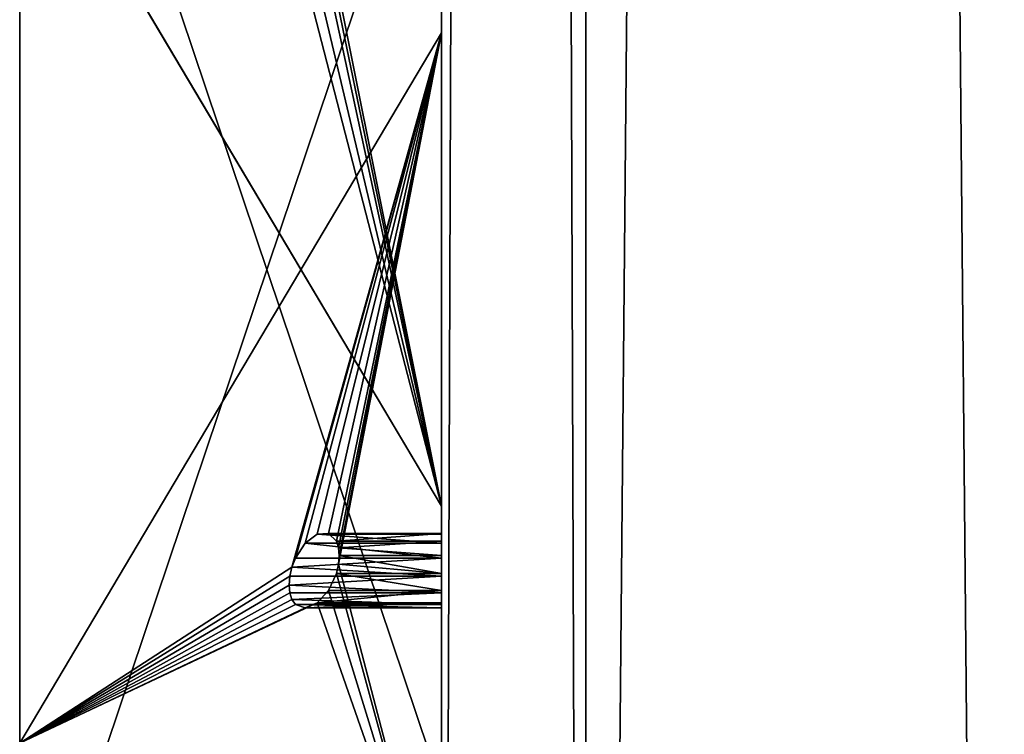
# Model space of a CAD drawing. Extents: x 5.2 to 19.2, y -23 to 23.
# Tile 270 of 656: x 5.246 to 6.017, y -14.44 to -13.88. Entities that reach past the tile are written whole.
import ezdxf

# ---------------------------------------------------------------- set-up
doc = ezdxf.new("R2010")
doc.units = 0
doc.header["$MEASUREMENT"] = 0
doc.layers.get('0').update_dxf_attribs({"linetype": 'CONTINUOUS'})

# ---------------------------------------------------------------- blocks, each defined once
blk = doc.blocks.new('LUXORA_OVAL_LED_37W_STL')
at = {"color": 0}
for p, q in [((5.57647, 16.04331, 4.18098), (5.57647, -16.04331, 4.18098)), ((5.57647, -16.04331, 4.14161), (5.57647, 16.04331, 4.14161)), ((5.57647, 16.04331, 4.18098), (5.57647, -16.04331, 4.18098)), ((5.57647, -16.04331, 4.14161), (5.57647, 16.04331, 4.14161)), ((5.57647, 16.04331, 0.83452), (5.57647, -16.04331, 0.83452)), ((5.57647, -16.04331, 0.79515), (5.57647, 16.04331, 0.79515)), ((5.57647, 16.04331, 0.83452), (5.57647, -16.04331, 0.83452)), ((5.57647, -16.04331, 0.79515), (5.57647, 16.04331, 0.79515)), ((5.57647, -12.72315, 0.51943), (5.57647, -14.26146, 4.14347)), ((5.57647, -12.72315, 0.51943), (5.57647, -14.26146, 4.14347)), ((5.57647, -14.48289, 4.45113), (5.57647, -12.94458, 0.82709)), ((5.57647, -14.48289, 4.45113), (5.57647, -12.94458, 0.82709)), ((5.24611, -13.50081, 1.12989), (5.24611, -14.65147, 3.84067)), ((5.24611, -13.50081, 1.12989), (5.24611, -14.65147, 3.84067)), ((5.57647, -13.53665, 4.45113), (5.57647, -14.26146, 4.14347)), ((5.57647, -13.53665, 4.45113), (5.57647, -14.26146, 4.14347)), ((5.57647, -13.66939, 0.51943), (5.57647, -15.2077, 4.14347)), ((5.57647, -13.66939, 0.51943), (5.57647, -15.2077, 4.14347)), ((5.57647, -14.26146, 4.14347), (5.24611, -13.70523, 3.84067)), ((5.57647, -14.26146, 4.14347), (5.24611, -13.70523, 3.84067)), ((5.57647, -13.89082, 0.82709), (5.24611, -14.44705, 1.12989)), ((5.57647, -13.89082, 0.82709), (5.24611, -14.44705, 1.12989)), ((5.57647, -15.42913, 4.45113), (5.57647, -13.89082, 0.82709)), ((5.57647, -14.61563, 0.51943), (5.57647, -13.89082, 0.82709)), ((5.57647, -15.42913, 4.45113), (5.57647, -13.89082, 0.82709)), ((5.57647, -14.61563, 0.51943), (5.57647, -13.89082, 0.82709)), ((5.47921, -14.28331, 0.81915), (5.46986, -14.29036, 0.8314)), ((5.47921, -14.28331, 0.81915), (5.46986, -14.29036, 0.8314)), ((5.48801, -14.28276, 0.80503), (5.47921, -14.28331, 0.81915)), ((5.48801, -14.28276, 0.80503), (5.47921, -14.28331, 0.81915)), ((5.47921, -14.28331, 0.81915), (5.57647, -14.28331, 0.81915)), ((5.47921, -14.28331, 0.81915), (5.57647, -14.28331, 0.81915)), ((5.49425, -14.28883, 0.79227), (5.48801, -14.28276, 0.80503)), ((5.48801, -14.28276, 0.80503), (5.57647, -14.28276, 0.80503)), ((5.49425, -14.28883, 0.79227), (5.48801, -14.28276, 0.80503)), ((5.48801, -14.28276, 0.80503), (5.57647, -14.28276, 0.80503)), ((5.57647, -14.28331, 0.81915), (5.57647, -14.28276, 0.80503)), ((5.57647, -14.28276, 0.80503), (5.57647, -14.28883, 0.79227)), ((5.57647, -14.28331, 0.81915), (5.57647, -14.28276, 0.80503)), ((5.57647, -14.28276, 0.80503), (5.57647, -14.28883, 0.79227)), ((5.57647, -14.29036, 0.8314), (5.57647, -14.28331, 0.81915)), ((5.57647, -14.29036, 0.8314), (5.57647, -14.28331, 0.81915)), ((5.46986, -14.29036, 0.8314), (5.46212, -14.30229, 0.83897)), ((5.46986, -14.29036, 0.8314), (5.46212, -14.30229, 0.83897)), ((5.46986, -14.29036, 0.8314), (5.57647, -14.29036, 0.8314)), ((5.46986, -14.29036, 0.8314), (5.57647, -14.29036, 0.8314)), ((5.49593, -14.29397, 0.78735), (5.49425, -14.28883, 0.79227)), ((5.49425, -14.28883, 0.79227), (5.57647, -14.28883, 0.79227)), ((5.49425, -14.28883, 0.79227), (5.57647, -14.28883, 0.79227)), ((5.49593, -14.29397, 0.78735), (5.49425, -14.28883, 0.79227)), ((5.49593, -14.29397, 0.78735), (5.57647, -14.28883, 0.79227)), ((5.49593, -14.29397, 0.78735), (5.57647, -14.28883, 0.79227)), ((5.57647, -14.28883, 0.79227), (5.57647, -14.30014, 0.78379)), ((5.57647, -14.28883, 0.79227), (5.57647, -14.30014, 0.78379)), ((5.57647, -14.30229, 0.83897), (5.57647, -14.29036, 0.8314)), ((5.57647, -14.30229, 0.83897), (5.57647, -14.29036, 0.8314)), ((5.4965, -14.30014, 0.78379), (5.49593, -14.29397, 0.78735)), ((5.49593, -14.29397, 0.78735), (5.57647, -14.30014, 0.78379)), ((5.49593, -14.29397, 0.78735), (5.57647, -14.30014, 0.78379)), ((5.4965, -14.30014, 0.78379), (5.49593, -14.29397, 0.78735)), ((5.49593, -14.30698, 0.78182), (5.4965, -14.30014, 0.78379)), ((5.49593, -14.30698, 0.78182), (5.4965, -14.30014, 0.78379)), ((5.4965, -14.30014, 0.78379), (5.57647, -14.30014, 0.78379)), ((5.4965, -14.30014, 0.78379), (5.57647, -14.30014, 0.78379)), ((5.4965, -14.30014, 0.78379), (5.57647, -14.31409, 0.78155)), ((5.4965, -14.30014, 0.78379), (5.57647, -14.31409, 0.78155)), ((5.57647, -14.30014, 0.78379), (5.57647, -14.31409, 0.78155)), ((5.57647, -14.30014, 0.78379), (5.57647, -14.31409, 0.78155)), ((5.46212, -14.30229, 0.83897), (5.45942, -14.30926, 0.8404)), ((5.45942, -14.30926, 0.8404), (5.57647, -14.30229, 0.83897)), ((5.45942, -14.30926, 0.8404), (5.57647, -14.30229, 0.83897)), ((5.46212, -14.30229, 0.83897), (5.45942, -14.30926, 0.8404)), ((5.46212, -14.30229, 0.83897), (5.57647, -14.30229, 0.83897)), ((5.46212, -14.30229, 0.83897), (5.57647, -14.30229, 0.83897)), ((5.49425, -14.31409, 0.78155), (5.49593, -14.30698, 0.78182)), ((5.49425, -14.31409, 0.78155), (5.49593, -14.30698, 0.78182)), ((5.49593, -14.30698, 0.78182), (5.57647, -14.31409, 0.78155)), ((5.49593, -14.30698, 0.78182), (5.57647, -14.31409, 0.78155)), ((5.57647, -14.31638, 0.84013), (5.57647, -14.30229, 0.83897)), ((5.57647, -14.31638, 0.84013), (5.57647, -14.30229, 0.83897)), ((5.45774, -14.31638, 0.84013), (5.45717, -14.32322, 0.83816)), ((5.45717, -14.32322, 0.83816), (5.57647, -14.31638, 0.84013)), ((5.45774, -14.31638, 0.84013), (5.45717, -14.32322, 0.83816)), ((5.45717, -14.32322, 0.83816), (5.57647, -14.31638, 0.84013)), ((5.45942, -14.30926, 0.8404), (5.45774, -14.31638, 0.84013)), ((5.45942, -14.30926, 0.8404), (5.45774, -14.31638, 0.84013)), ((5.45774, -14.31638, 0.84013), (5.57647, -14.31638, 0.84013)), ((5.45774, -14.31638, 0.84013), (5.57647, -14.31638, 0.84013)), ((5.45942, -14.30926, 0.8404), (5.57647, -14.31638, 0.84013)), ((5.45942, -14.30926, 0.8404), (5.57647, -14.31638, 0.84013)), ((5.48801, -14.32749, 0.78604), (5.49425, -14.31409, 0.78155)), ((5.48801, -14.32749, 0.78604), (5.49425, -14.31409, 0.78155)), ((5.57647, -14.31409, 0.78155), (5.49425, -14.31409, 0.78155)), ((5.57647, -14.31409, 0.78155), (5.49425, -14.31409, 0.78155)), ((5.57647, -14.31409, 0.78155), (5.57647, -14.32749, 0.78604)), ((5.57647, -14.31409, 0.78155), (5.57647, -14.32749, 0.78604)), ((5.57647, -14.32939, 0.8346), (5.57647, -14.31638, 0.84013)), ((5.57647, -14.32939, 0.8346), (5.57647, -14.31638, 0.84013)), ((5.45717, -14.32322, 0.83816), (5.45774, -14.32939, 0.8346)), ((5.45717, -14.32322, 0.83816), (5.45774, -14.32939, 0.8346)), ((5.45717, -14.32322, 0.83816), (5.57647, -14.32939, 0.8346)), ((5.45717, -14.32322, 0.83816), (5.57647, -14.32939, 0.8346)), ((5.45774, -14.32939, 0.8346), (5.45942, -14.33453, 0.82968)), ((5.57647, -14.32939, 0.8346), (5.45774, -14.32939, 0.8346)), ((5.57647, -14.32939, 0.8346), (5.45774, -14.32939, 0.8346)), ((5.45774, -14.32939, 0.8346), (5.45942, -14.33453, 0.82968)), ((5.57647, -14.32939, 0.8346), (5.45942, -14.33453, 0.82968)), ((5.57647, -14.32939, 0.8346), (5.45942, -14.33453, 0.82968)), ((5.47921, -14.33727, 0.79625), (5.48801, -14.32749, 0.78604)), ((5.47921, -14.33727, 0.79625), (5.48801, -14.32749, 0.78604)), ((5.57647, -14.32749, 0.78604), (5.48801, -14.32749, 0.78604)), ((5.57647, -14.32749, 0.78604), (5.48801, -14.32749, 0.78604)), ((5.57647, -14.32749, 0.78604), (5.57647, -14.33727, 0.79625)), ((5.57647, -14.32749, 0.78604), (5.57647, -14.33727, 0.79625)), ((5.57647, -14.33834, 0.82367), (5.57647, -14.32939, 0.8346)), ((5.57647, -14.33834, 0.82367), (5.57647, -14.32939, 0.8346)), ((5.45942, -14.33453, 0.82968), (5.46212, -14.33834, 0.82367)), ((5.57647, -14.33834, 0.82367), (5.45942, -14.33453, 0.82968)), ((5.57647, -14.33834, 0.82367), (5.45942, -14.33453, 0.82968)), ((5.45942, -14.33453, 0.82968), (5.46212, -14.33834, 0.82367)), ((5.46212, -14.33834, 0.82367), (5.46986, -14.34118, 0.80983)), ((5.57647, -14.33834, 0.82367), (5.46212, -14.33834, 0.82367)), ((5.46212, -14.33834, 0.82367), (5.46986, -14.34118, 0.80983)), ((5.57647, -14.33834, 0.82367), (5.46212, -14.33834, 0.82367)), ((5.46986, -14.34118, 0.80983), (5.47921, -14.33727, 0.79625)), ((5.46986, -14.34118, 0.80983), (5.47921, -14.33727, 0.79625)), ((5.57647, -14.33727, 0.79625), (5.47921, -14.33727, 0.79625)), ((5.57647, -14.33727, 0.79625), (5.47921, -14.33727, 0.79625)), ((5.57647, -14.33727, 0.79625), (5.57647, -14.34118, 0.80983)), ((5.57647, -14.33727, 0.79625), (5.57647, -14.34118, 0.80983)), ((5.57647, -14.34118, 0.80983), (5.57647, -14.33834, 0.82367)), ((5.57647, -14.34118, 0.80983), (5.57647, -14.33834, 0.82367)), ((5.57647, -14.34118, 0.80983), (5.46986, -14.34118, 0.80983)), ((5.57647, -14.34118, 0.80983), (5.46986, -14.34118, 0.80983))]:
    blk.add_line(p, q, dxfattribs=at)
mesh = blk.add_polyface(dxfattribs=at)
corners = [(5.68976, -17.26589, 4.18098), (5.57647, 16.04331, 4.18098), (5.57647, -16.04331, 4.18098), (5.68976, 17.26589, 4.18098), (6.02576, -18.44684, 4.18098), (6.02576, 18.44684, 4.18098), (6.57305, -19.54595, 4.18098), (6.57305, 19.54595, 4.18098), (7.15127, -16.04331, 4.18098), (7.31298, -20.52577, 4.18098), (7.26225, -17.09924, 4.18098), (7.59035, -18.10902, 4.18098), (8.22035, -21.35295, 4.18098), (8.12122, -19.02851, 4.18098), (8.83167, -19.81755, 4.18098), (9.26427, -21.99931, 4.18098), (9.69064, -20.44162, 4.18098), (10.40918, -22.44286, 4.18098), (10.66059, -20.87348, 4.18098), (11.6161, -22.66847, 4.18098), (11.69914, -21.09423, 4.18098), (12.84392, -22.66847, 4.18098), (12.76088, -21.09423, 4.18098), (13.79943, -20.87348, 4.18098), (14.05084, -22.44286, 4.18098), (14.76938, -20.44162, 4.18098), (15.19575, -21.99931, 4.18098), (15.62835, -19.81755, 4.18098), (16.23966, -21.35295, 4.18098), (16.3388, -19.02851, 4.18098), (17.14704, -20.52577, 4.18098), (16.86967, -18.10902, 4.18098), (17.19777, -17.09924, 4.18098), (17.88697, -19.54595, 4.18098), (17.30875, -16.04331, 4.18098), (17.30875, 16.04331, 4.18098), (7.15127, 16.04331, 4.18098), (7.31298, 20.52577, 4.18098), (7.26225, 17.09924, 4.18098), (7.59035, 18.10902, 4.18098), (8.22035, 21.35295, 4.18098), (8.12122, 19.02851, 4.18098), (8.83167, 19.81755, 4.18098), (9.26427, 21.99931, 4.18098), (9.69064, 20.44162, 4.18098), (10.40918, 22.44286, 4.18098), (10.66059, 20.87348, 4.18098), (11.6161, 22.66847, 4.18098), (11.69914, 21.09423, 4.18098), (12.84392, 22.66847, 4.18098), (12.76088, 21.09423, 4.18098), (13.79943, 20.87348, 4.18098), (14.05084, 22.44286, 4.18098), (14.76938, 20.44162, 4.18098), (15.19575, 21.99931, 4.18098), (15.62835, 19.81755, 4.18098), (16.23966, 21.35295, 4.18098), (16.3388, 19.02851, 4.18098), (17.14704, 20.52577, 4.18098), (16.86967, 18.10902, 4.18098), (17.19777, 17.09924, 4.18098), (17.88697, 19.54595, 4.18098), (18.43425, -18.44684, 4.18098), (18.43425, 18.44684, 4.18098), (18.77026, -17.26589, 4.18098), (18.77026, 17.26589, 4.18098), (18.88355, -16.04331, 4.18098), (18.88355, 16.04331, 4.18098)]
mesh.append_faces([[corners[k] for k in face] for face in [(0, 1, 2), (65, 66, 67)]], dxfattribs={"vtx0": -1, "color": 0})
mesh.append_faces([[corners[k] for k in face] for face in [(1, 0, 3), (3, 4, 5), (5, 6, 7), (8, 9, 10), (10, 9, 11), (11, 12, 13), (13, 12, 14), (14, 15, 16), (16, 17, 18), (18, 19, 20), (20, 21, 22), (22, 21, 23), (23, 24, 25), (25, 26, 27), (27, 28, 29), (29, 30, 31), (31, 30, 32), (32, 33, 34), (34, 33, 35), (7, 36, 37), (36, 7, 8), (37, 39, 40), (40, 42, 43), (43, 44, 45), (45, 46, 47), (47, 48, 49), (49, 51, 52), (52, 53, 54), (54, 55, 56), (56, 57, 58), (58, 60, 61), (61, 62, 63), (63, 64, 65)]], dxfattribs={"vtx0": -1, "vtx1": -1, "color": 0})
mesh.append_faces([[corners[k] for k in face] for face in [(7, 6, 8), (61, 35, 33)]], dxfattribs={"vtx0": -1, "vtx1": -1, "vtx2": -1, "color": 0})
mesh.append_faces([[corners[k] for k in face] for face in [(3, 0, 4), (5, 4, 6), (8, 6, 9), (11, 9, 12), (14, 12, 15), (16, 15, 17), (18, 17, 19), (20, 19, 21), (23, 21, 24), (25, 24, 26), (27, 26, 28), (29, 28, 30), (32, 30, 33), (37, 36, 38), (37, 38, 39), (40, 39, 41), (40, 41, 42), (43, 42, 44), (45, 44, 46), (47, 46, 48), (49, 48, 50), (49, 50, 51), (52, 51, 53), (54, 53, 55), (56, 55, 57), (58, 57, 59), (58, 59, 60), (61, 60, 35), (61, 33, 62), (63, 62, 64), (65, 64, 66)]], dxfattribs={"vtx0": -1, "vtx2": -1, "color": 0})
mesh = blk.add_polyface(dxfattribs=at)
corners = [(5.68976, 17.26589, 4.14161), (5.57647, -16.04331, 4.14161), (5.57647, 16.04331, 4.14161), (5.68976, -17.26589, 4.14161), (6.02576, 18.44684, 4.14161), (6.02576, -18.44684, 4.14161), (6.57305, 19.54595, 4.14161), (6.57305, -19.54595, 4.14161), (7.15127, 16.04331, 4.14161), (7.31298, 20.52577, 4.14161), (7.26225, 17.09924, 4.14161), (7.59035, 18.10902, 4.14161), (8.22035, 21.35295, 4.14161), (8.12122, 19.02851, 4.14161), (8.83167, 19.81755, 4.14161), (9.26427, 21.99931, 4.14161), (9.69064, 20.44162, 4.14161), (10.40918, 22.44286, 4.14161), (10.66059, 20.87348, 4.14161), (11.6161, 22.66847, 4.14161), (11.69914, 21.09423, 4.14161), (12.84392, 22.66847, 4.14161), (12.76088, 21.09423, 4.14161), (13.79943, 20.87348, 4.14161), (14.05084, 22.44286, 4.14161), (14.76938, 20.44162, 4.14161), (15.19575, 21.99931, 4.14161), (15.62835, 19.81755, 4.14161), (16.23966, 21.35295, 4.14161), (16.3388, 19.02851, 4.14161), (17.14704, 20.52577, 4.14161), (16.86967, 18.10902, 4.14161), (17.19777, 17.09924, 4.14161), (17.88697, 19.54595, 4.14161), (17.30875, 16.04331, 4.14161), (17.30875, -16.04331, 4.14161), (7.15127, -16.04331, 4.14161), (7.31298, -20.52577, 4.14161), (7.26225, -17.09924, 4.14161), (7.59035, -18.10902, 4.14161), (8.22035, -21.35295, 4.14161), (8.12122, -19.02851, 4.14161), (8.83167, -19.81755, 4.14161), (9.26427, -21.99931, 4.14161), (9.69064, -20.44162, 4.14161), (10.40918, -22.44286, 4.14161), (10.66059, -20.87348, 4.14161), (11.6161, -22.66847, 4.14161), (11.69914, -21.09423, 4.14161), (12.84392, -22.66847, 4.14161), (12.76088, -21.09423, 4.14161), (13.79943, -20.87348, 4.14161), (14.05084, -22.44286, 4.14161), (14.76938, -20.44162, 4.14161), (15.19575, -21.99931, 4.14161), (15.62835, -19.81755, 4.14161), (16.23966, -21.35295, 4.14161), (16.3388, -19.02851, 4.14161), (17.14704, -20.52577, 4.14161), (16.86967, -18.10902, 4.14161), (17.19777, -17.09924, 4.14161), (17.88697, -19.54595, 4.14161), (18.43425, 18.44684, 4.14161), (18.43425, -18.44684, 4.14161), (18.77026, 17.26589, 4.14161), (18.77026, -17.26589, 4.14161), (18.88355, 16.04331, 4.14161), (18.88355, -16.04331, 4.14161)]
mesh.append_faces([[corners[k] for k in face] for face in [(0, 1, 2), (65, 66, 67)]], dxfattribs={"vtx0": -1, "color": 0})
mesh.append_faces([[corners[k] for k in face] for face in [(1, 0, 3), (3, 4, 5), (5, 6, 7), (8, 9, 10), (10, 9, 11), (11, 12, 13), (13, 12, 14), (14, 15, 16), (16, 17, 18), (18, 19, 20), (20, 21, 22), (22, 21, 23), (23, 24, 25), (25, 26, 27), (27, 28, 29), (29, 30, 31), (31, 30, 32), (32, 33, 34), (34, 33, 35), (7, 36, 37), (36, 7, 8), (37, 39, 40), (40, 42, 43), (43, 44, 45), (45, 46, 47), (47, 48, 49), (49, 51, 52), (52, 53, 54), (54, 55, 56), (56, 57, 58), (58, 60, 61), (61, 62, 63), (63, 64, 65)]], dxfattribs={"vtx0": -1, "vtx1": -1, "color": 0})
mesh.append_faces([[corners[k] for k in face] for face in [(7, 6, 8), (61, 35, 33)]], dxfattribs={"vtx0": -1, "vtx1": -1, "vtx2": -1, "color": 0})
mesh.append_faces([[corners[k] for k in face] for face in [(3, 0, 4), (5, 4, 6), (8, 6, 9), (11, 9, 12), (14, 12, 15), (16, 15, 17), (18, 17, 19), (20, 19, 21), (23, 21, 24), (25, 24, 26), (27, 26, 28), (29, 28, 30), (32, 30, 33), (37, 36, 38), (37, 38, 39), (40, 39, 41), (40, 41, 42), (43, 42, 44), (45, 44, 46), (47, 46, 48), (49, 48, 50), (49, 50, 51), (52, 51, 53), (54, 53, 55), (56, 55, 57), (58, 57, 59), (58, 59, 60), (61, 60, 35), (61, 33, 62), (63, 62, 64), (65, 64, 66)]], dxfattribs={"vtx0": -1, "vtx2": -1, "color": 0})
mesh = blk.add_polyface(dxfattribs=at)
corners = [(5.68976, -17.26589, 0.83452), (5.57647, 16.04331, 0.83452), (5.57647, -16.04331, 0.83452), (5.68976, 17.26589, 0.83452), (6.02576, -18.44684, 0.83452), (6.02576, 18.44684, 0.83452), (6.57305, -19.54595, 0.83452), (6.57305, 19.54595, 0.83452), (7.15127, -16.04331, 0.83452), (7.31298, -20.52577, 0.83452), (7.26225, -17.09924, 0.83452), (7.59035, -18.10902, 0.83452), (8.22035, -21.35295, 0.83452), (8.12122, -19.02851, 0.83452), (8.83167, -19.81755, 0.83452), (9.26427, -21.99931, 0.83452), (9.69064, -20.44162, 0.83452), (10.40918, -22.44286, 0.83452), (10.66059, -20.87348, 0.83452), (11.6161, -22.66847, 0.83452), (11.69914, -21.09423, 0.83452), (12.84392, -22.66847, 0.83452), (12.76088, -21.09423, 0.83452), (13.79943, -20.87348, 0.83452), (14.05084, -22.44286, 0.83452), (14.76938, -20.44162, 0.83452), (15.19575, -21.99931, 0.83452), (15.62835, -19.81755, 0.83452), (16.23966, -21.35295, 0.83452), (16.3388, -19.02851, 0.83452), (17.14704, -20.52577, 0.83452), (16.86967, -18.10902, 0.83452), (17.19777, -17.09924, 0.83452), (17.88697, -19.54595, 0.83452), (17.30875, -16.04331, 0.83452), (17.30875, 16.04331, 0.83452), (7.15127, 16.04331, 0.83452), (7.31298, 20.52577, 0.83452), (7.26225, 17.09924, 0.83452), (7.59035, 18.10902, 0.83452), (8.22035, 21.35295, 0.83452), (8.12122, 19.02851, 0.83452), (8.83167, 19.81755, 0.83452), (9.26427, 21.99931, 0.83452), (9.69064, 20.44162, 0.83452), (10.40918, 22.44286, 0.83452), (10.66059, 20.87348, 0.83452), (11.6161, 22.66847, 0.83452), (11.69914, 21.09423, 0.83452), (12.84392, 22.66847, 0.83452), (12.76088, 21.09423, 0.83452), (13.79943, 20.87348, 0.83452), (14.05084, 22.44286, 0.83452), (14.76938, 20.44162, 0.83452), (15.19575, 21.99931, 0.83452), (15.62835, 19.81755, 0.83452), (16.23966, 21.35295, 0.83452), (16.3388, 19.02851, 0.83452), (17.14704, 20.52577, 0.83452), (16.86967, 18.10902, 0.83452), (17.19777, 17.09924, 0.83452), (17.88697, 19.54595, 0.83452), (18.43425, -18.44684, 0.83452), (18.43425, 18.44684, 0.83452), (18.77026, -17.26589, 0.83452), (18.77026, 17.26589, 0.83452), (18.88355, -16.04331, 0.83452), (18.88355, 16.04331, 0.83452)]
mesh.append_faces([[corners[k] for k in face] for face in [(0, 1, 2), (65, 66, 67)]], dxfattribs={"vtx0": -1, "color": 0})
mesh.append_faces([[corners[k] for k in face] for face in [(1, 0, 3), (3, 4, 5), (5, 6, 7), (8, 9, 10), (10, 9, 11), (11, 12, 13), (13, 12, 14), (14, 15, 16), (16, 17, 18), (18, 19, 20), (20, 21, 22), (22, 21, 23), (23, 24, 25), (25, 26, 27), (27, 28, 29), (29, 30, 31), (31, 30, 32), (32, 33, 34), (34, 33, 35), (7, 36, 37), (36, 7, 8), (37, 39, 40), (40, 42, 43), (43, 44, 45), (45, 46, 47), (47, 48, 49), (49, 51, 52), (52, 53, 54), (54, 55, 56), (56, 57, 58), (58, 60, 61), (61, 62, 63), (63, 64, 65)]], dxfattribs={"vtx0": -1, "vtx1": -1, "color": 0})
mesh.append_faces([[corners[k] for k in face] for face in [(7, 6, 8), (61, 35, 33)]], dxfattribs={"vtx0": -1, "vtx1": -1, "vtx2": -1, "color": 0})
mesh.append_faces([[corners[k] for k in face] for face in [(3, 0, 4), (5, 4, 6), (8, 6, 9), (11, 9, 12), (14, 12, 15), (16, 15, 17), (18, 17, 19), (20, 19, 21), (23, 21, 24), (25, 24, 26), (27, 26, 28), (29, 28, 30), (32, 30, 33), (37, 36, 38), (37, 38, 39), (40, 39, 41), (40, 41, 42), (43, 42, 44), (45, 44, 46), (47, 46, 48), (49, 48, 50), (49, 50, 51), (52, 51, 53), (54, 53, 55), (56, 55, 57), (58, 57, 59), (58, 59, 60), (61, 60, 35), (61, 33, 62), (63, 62, 64), (65, 64, 66)]], dxfattribs={"vtx0": -1, "vtx2": -1, "color": 0})
mesh = blk.add_polyface(dxfattribs=at)
corners = [(5.68976, 17.26589, 0.79515), (5.57647, -16.04331, 0.79515), (5.57647, 16.04331, 0.79515), (5.68976, -17.26589, 0.79515), (6.02576, 18.44684, 0.79515), (6.02576, -18.44684, 0.79515), (6.57305, 19.54595, 0.79515), (6.57305, -19.54595, 0.79515), (7.15127, 16.04331, 0.79515), (7.31298, 20.52577, 0.79515), (7.26225, 17.09924, 0.79515), (7.59035, 18.10902, 0.79515), (8.22035, 21.35295, 0.79515), (8.12122, 19.02851, 0.79515), (8.83167, 19.81755, 0.79515), (9.26427, 21.99931, 0.79515), (9.69064, 20.44162, 0.79515), (10.40918, 22.44286, 0.79515), (10.66059, 20.87348, 0.79515), (11.6161, 22.66847, 0.79515), (11.69914, 21.09423, 0.79515), (12.84392, 22.66847, 0.79515), (12.76088, 21.09423, 0.79515), (13.79943, 20.87348, 0.79515), (14.05084, 22.44286, 0.79515), (14.76938, 20.44162, 0.79515), (15.19575, 21.99931, 0.79515), (15.62835, 19.81755, 0.79515), (16.23966, 21.35295, 0.79515), (16.3388, 19.02851, 0.79515), (17.14704, 20.52577, 0.79515), (16.86967, 18.10902, 0.79515), (17.19777, 17.09924, 0.79515), (17.88697, 19.54595, 0.79515), (17.30875, 16.04331, 0.79515), (17.30875, -16.04331, 0.79515), (7.15127, -16.04331, 0.79515), (7.31298, -20.52577, 0.79515), (7.26225, -17.09924, 0.79515), (7.59035, -18.10902, 0.79515), (8.22035, -21.35295, 0.79515), (8.12122, -19.02851, 0.79515), (8.83167, -19.81755, 0.79515), (9.26427, -21.99931, 0.79515), (9.69064, -20.44162, 0.79515), (10.40918, -22.44286, 0.79515), (10.66059, -20.87348, 0.79515), (11.6161, -22.66847, 0.79515), (11.69914, -21.09423, 0.79515), (12.84392, -22.66847, 0.79515), (12.76088, -21.09423, 0.79515), (13.79943, -20.87348, 0.79515), (14.05084, -22.44286, 0.79515), (14.76938, -20.44162, 0.79515), (15.19575, -21.99931, 0.79515), (15.62835, -19.81755, 0.79515), (16.23966, -21.35295, 0.79515), (16.3388, -19.02851, 0.79515), (17.14704, -20.52577, 0.79515), (16.86967, -18.10902, 0.79515), (17.19777, -17.09924, 0.79515), (17.88697, -19.54595, 0.79515), (18.43425, 18.44684, 0.79515), (18.43425, -18.44684, 0.79515), (18.77026, 17.26589, 0.79515), (18.77026, -17.26589, 0.79515), (18.88355, 16.04331, 0.79515), (18.88355, -16.04331, 0.79515)]
mesh.append_faces([[corners[k] for k in face] for face in [(0, 1, 2), (65, 66, 67)]], dxfattribs={"vtx0": -1, "color": 0})
mesh.append_faces([[corners[k] for k in face] for face in [(1, 0, 3), (3, 4, 5), (5, 6, 7), (8, 9, 10), (10, 9, 11), (11, 12, 13), (13, 12, 14), (14, 15, 16), (16, 17, 18), (18, 19, 20), (20, 21, 22), (22, 21, 23), (23, 24, 25), (25, 26, 27), (27, 28, 29), (29, 30, 31), (31, 30, 32), (32, 33, 34), (34, 33, 35), (7, 36, 37), (36, 7, 8), (37, 39, 40), (40, 42, 43), (43, 44, 45), (45, 46, 47), (47, 48, 49), (49, 51, 52), (52, 53, 54), (54, 55, 56), (56, 57, 58), (58, 60, 61), (61, 62, 63), (63, 64, 65)]], dxfattribs={"vtx0": -1, "vtx1": -1, "color": 0})
mesh.append_faces([[corners[k] for k in face] for face in [(7, 6, 8), (61, 35, 33)]], dxfattribs={"vtx0": -1, "vtx1": -1, "vtx2": -1, "color": 0})
mesh.append_faces([[corners[k] for k in face] for face in [(3, 0, 4), (5, 4, 6), (8, 6, 9), (11, 9, 12), (14, 12, 15), (16, 15, 17), (18, 17, 19), (20, 19, 21), (23, 21, 24), (25, 24, 26), (27, 26, 28), (29, 28, 30), (32, 30, 33), (37, 36, 38), (37, 38, 39), (40, 39, 41), (40, 41, 42), (43, 42, 44), (45, 44, 46), (47, 46, 48), (49, 48, 50), (49, 50, 51), (52, 51, 53), (54, 53, 55), (56, 55, 57), (58, 57, 59), (58, 59, 60), (61, 60, 35), (61, 33, 62), (63, 62, 64), (65, 64, 66)]], dxfattribs={"vtx0": -1, "vtx2": -1, "color": 0})
mesh = blk.add_polyface(dxfattribs=at)
corners = [(5.57647, 16.04331, 4.18098), (5.57647, -16.04331, 4.14161), (5.57647, -16.04331, 4.18098), (5.57647, 16.04331, 4.14161)]
mesh.append_faces([[corners[k] for k in face] for face in [(0, 1, 2), (1, 0, 3)]], dxfattribs={"vtx0": -1, "color": 0})
mesh = blk.add_polyface(dxfattribs=at)
corners = [(5.57647, 16.04331, 0.83452), (5.57647, -16.04331, 0.79515), (5.57647, -16.04331, 0.83452), (5.57647, 16.04331, 0.79515)]
mesh.append_faces([[corners[k] for k in face] for face in [(0, 1, 2), (1, 0, 3)]], dxfattribs={"vtx0": -1, "color": 0})
mesh = blk.add_polyface(dxfattribs=at)
corners = [(5.57647, -12.72315, 0.51943), (5.57647, -12.44479, 0.79625), (5.57647, -12.44871, 0.80983), (5.57647, -12.43502, 0.78604), (5.57647, -12.42162, 0.78155), (5.57647, -11.99834, 0.82709), (5.57647, -12.40767, 0.78379), (5.57647, -12.39636, 0.79227), (5.57647, -12.39028, 0.80503), (5.57647, -14.26146, 4.14347), (5.57647, -13.86619, 4.14485), (5.57647, -13.87011, 4.15843), (5.57647, -13.85642, 4.13465), (5.57647, -13.84302, 4.13015), (5.57647, -13.82907, 4.1324), (5.57647, -13.81776, 4.14088), (5.57647, -13.81168, 4.15364), (5.57647, -13.53665, 4.45113), (5.57647, -12.43691, 0.8346), (5.57647, -12.4239, 0.84013), (5.57647, -12.44586, 0.82367), (5.57647, -12.40981, 0.83897), (5.57647, -12.39788, 0.8314), (5.57647, -12.39083, 0.81915), (5.57647, -13.85831, 4.18321), (5.57647, -13.86726, 4.17228), (5.57647, -13.8453, 4.18873), (5.57647, -13.83121, 4.18758), (5.57647, -13.81928, 4.18001), (5.57647, -13.81223, 4.16776)]
mesh.append_faces([[corners[k] for k in face] for face in [(1, 0, 3), (3, 0, 4), (4, 5, 6), (6, 5, 7), (7, 5, 8), (10, 0, 12), (12, 0, 13), (13, 0, 14), (14, 0, 15), (15, 0, 16), (17, 19, 5), (18, 0, 20), (20, 0, 2), (9, 24, 17), (24, 9, 25), (25, 9, 11)]], dxfattribs={"vtx0": -1, "vtx1": -1, "color": 0})
mesh.append_faces([[corners[k] for k in face] for face in [(16, 0, 17), (17, 0, 18)]], dxfattribs={"vtx0": -1, "vtx1": -1, "vtx2": -1, "color": 0})
mesh.append_faces([[corners[k] for k in face] for face in [(0, 1, 2), (4, 0, 5), (9, 10, 11), (10, 9, 0), (17, 18, 19), (5, 19, 21), (5, 21, 22), (5, 22, 23), (5, 23, 8), (17, 24, 26), (17, 26, 27), (17, 27, 28), (17, 28, 29), (17, 29, 16)]], dxfattribs={"vtx0": -1, "vtx2": -1, "color": 0})
mesh = blk.add_polyface(dxfattribs=at)
corners = [(5.24611, -13.70523, 3.84067), (5.57647, -12.72315, 0.51943), (5.57647, -14.26146, 4.14347), (5.24611, -12.55457, 1.12989)]
mesh.append_faces([[corners[k] for k in face] for face in [(0, 1, 2), (1, 0, 3)]], dxfattribs={"vtx0": -1, "color": 0})
mesh = blk.add_polyface(dxfattribs=at)
corners = [(5.57647, -14.48289, 4.45113), (5.24611, -13.50081, 1.12989), (5.24611, -14.65147, 3.84067), (5.57647, -12.94458, 0.82709)]
mesh.append_faces([[corners[k] for k in face] for face in [(0, 1, 2), (1, 0, 3)]], dxfattribs={"vtx0": -1, "color": 0})
mesh = blk.add_polyface(dxfattribs=at)
corners = [(5.57647, -13.66939, 0.51943), (5.57647, -13.39103, 0.79625), (5.57647, -13.39495, 0.80983), (5.57647, -13.38126, 0.78604), (5.57647, -13.36786, 0.78155), (5.57647, -12.94458, 0.82709), (5.57647, -13.3539, 0.78379), (5.57647, -13.34259, 0.79227), (5.57647, -13.33652, 0.80503), (5.57647, -15.2077, 4.14347), (5.57647, -14.81243, 4.14485), (5.57647, -14.81635, 4.15843), (5.57647, -14.80266, 4.13465), (5.57647, -14.78926, 4.13015), (5.57647, -14.7753, 4.1324), (5.57647, -14.76399, 4.14088), (5.57647, -14.75792, 4.15364), (5.57647, -14.48289, 4.45113), (5.57647, -13.38315, 0.8346), (5.57647, -13.37014, 0.84013), (5.57647, -13.3921, 0.82367), (5.57647, -13.35605, 0.83897), (5.57647, -13.34412, 0.8314), (5.57647, -13.33707, 0.81915), (5.57647, -14.80455, 4.18321), (5.57647, -14.8135, 4.17228), (5.57647, -14.79154, 4.18873), (5.57647, -14.77745, 4.18758), (5.57647, -14.76552, 4.18001), (5.57647, -14.75847, 4.16776)]
mesh.append_faces([[corners[k] for k in face] for face in [(1, 0, 3), (3, 0, 4), (4, 5, 6), (6, 5, 7), (7, 5, 8), (10, 0, 12), (12, 0, 13), (13, 0, 14), (14, 0, 15), (15, 0, 16), (17, 19, 5), (18, 0, 20), (20, 0, 2), (9, 24, 17), (24, 9, 25), (25, 9, 11)]], dxfattribs={"vtx0": -1, "vtx1": -1, "color": 0})
mesh.append_faces([[corners[k] for k in face] for face in [(16, 0, 17), (17, 0, 18)]], dxfattribs={"vtx0": -1, "vtx1": -1, "vtx2": -1, "color": 0})
mesh.append_faces([[corners[k] for k in face] for face in [(0, 1, 2), (4, 0, 5), (9, 10, 11), (10, 9, 0), (17, 18, 19), (5, 19, 21), (5, 21, 22), (5, 22, 23), (5, 23, 8), (17, 24, 26), (17, 26, 27), (17, 27, 28), (17, 28, 29), (17, 29, 16)]], dxfattribs={"vtx0": -1, "vtx2": -1, "color": 0})
mesh = blk.add_polyface(dxfattribs=at)
corners = [(5.24611, -14.65147, 3.84067), (5.57647, -13.66939, 0.51943), (5.57647, -15.2077, 4.14347), (5.24611, -13.50081, 1.12989)]
mesh.append_faces([[corners[k] for k in face] for face in [(0, 1, 2), (1, 0, 3)]], dxfattribs={"vtx0": -1, "color": 0})
mesh = blk.add_polyface(dxfattribs=at)
corners = [(5.57647, -14.26146, 4.14347), (5.49155, -13.86726, 4.17228), (5.48381, -13.87011, 4.15843), (5.49425, -13.86345, 4.17829), (5.49593, -13.85831, 4.18321), (5.57647, -13.53665, 4.45113), (5.4965, -13.85214, 4.18676), (5.49593, -13.8453, 4.18873), (5.49425, -13.83819, 4.18901), (5.49155, -13.83121, 4.18758), (5.48381, -13.81928, 4.18001), (5.47447, -13.81223, 4.16776), (5.46567, -13.81168, 4.15364), (5.24611, -13.70523, 3.84067), (5.47447, -13.86619, 4.14485), (5.46567, -13.85642, 4.13465), (5.45942, -13.84302, 4.13015), (5.45774, -13.83591, 4.13043), (5.45717, -13.82907, 4.1324), (5.45774, -13.8229, 4.13595), (5.45942, -13.81776, 4.14088)]
mesh.append_faces([[corners[k] for k in face] for face in [(1, 0, 3), (3, 0, 4), (4, 5, 6), (6, 5, 7), (7, 5, 8), (8, 5, 9), (9, 5, 10), (10, 5, 11), (11, 5, 12), (0, 14, 13), (14, 0, 2)]], dxfattribs={"vtx0": -1, "vtx1": -1, "color": 0})
mesh.append_faces([[corners[k] for k in face] for face in [(0, 1, 2), (4, 0, 5), (12, 5, 13), (13, 14, 15), (13, 15, 16), (13, 16, 17), (13, 17, 18), (13, 18, 19), (13, 19, 20), (13, 20, 12)]], dxfattribs={"vtx0": -1, "vtx2": -1, "color": 0})
mesh = blk.add_polyface(dxfattribs=at)
corners = [(5.57647, -15.42913, 4.45113), (5.24611, -14.44705, 1.12989), (5.24611, -15.59771, 3.84067), (5.57647, -13.89082, 0.82709)]
mesh.append_faces([[corners[k] for k in face] for face in [(0, 1, 2), (1, 0, 3)]], dxfattribs={"vtx0": -1, "color": 0})
mesh = blk.add_polyface(dxfattribs=at)
corners = [(5.24611, -14.44705, 1.12989), (5.46212, -14.33834, 0.82367), (5.46986, -14.34118, 0.80983), (5.45942, -14.33453, 0.82968), (5.45774, -14.32939, 0.8346), (5.45717, -14.32322, 0.83816), (5.45774, -14.31638, 0.84013), (5.45942, -14.30926, 0.8404), (5.57647, -13.89082, 0.82709), (5.46212, -14.30229, 0.83897), (5.46986, -14.29036, 0.8314), (5.47921, -14.28331, 0.81915), (5.48801, -14.28276, 0.80503), (5.57647, -14.61563, 0.51943), (5.49593, -14.30698, 0.78182), (5.49425, -14.31409, 0.78155), (5.48801, -14.32749, 0.78604), (5.47921, -14.33727, 0.79625), (5.4965, -14.30014, 0.78379), (5.49593, -14.29397, 0.78735), (5.49425, -14.28883, 0.79227)]
mesh.append_faces([[corners[k] for k in face] for face in [(1, 0, 3), (3, 0, 4), (4, 0, 5), (5, 0, 6), (6, 0, 7), (7, 8, 9), (9, 8, 10), (10, 8, 11), (11, 8, 12), (13, 14, 8), (14, 13, 15), (15, 13, 16), (16, 13, 17), (17, 0, 2)]], dxfattribs={"vtx0": -1, "vtx1": -1, "color": 0})
mesh.append_faces([[corners[k] for k in face] for face in [(0, 1, 2), (7, 0, 8), (17, 13, 0), (8, 14, 18), (8, 18, 19), (8, 19, 20), (8, 20, 12)]], dxfattribs={"vtx0": -1, "vtx2": -1, "color": 0})
mesh = blk.add_polyface(dxfattribs=at)
corners = [(5.57647, -14.61563, 0.51943), (5.57647, -14.33727, 0.79625), (5.57647, -14.34118, 0.80983), (5.57647, -14.32749, 0.78604), (5.57647, -14.31409, 0.78155), (5.57647, -13.89082, 0.82709), (5.57647, -14.30014, 0.78379), (5.57647, -14.28883, 0.79227), (5.57647, -14.28276, 0.80503), (5.57647, -16.15394, 4.14347), (5.57647, -15.75867, 4.14485), (5.57647, -15.76258, 4.15843), (5.57647, -15.74889, 4.13465), (5.57647, -15.73549, 4.13015), (5.57647, -15.72154, 4.1324), (5.57647, -15.71023, 4.14088), (5.57647, -15.70416, 4.15364), (5.57647, -15.42913, 4.45113), (5.57647, -14.32939, 0.8346), (5.57647, -14.31638, 0.84013), (5.57647, -14.33834, 0.82367), (5.57647, -14.30229, 0.83897), (5.57647, -14.29036, 0.8314), (5.57647, -14.28331, 0.81915), (5.57647, -15.75079, 4.18321), (5.57647, -15.75974, 4.17228), (5.57647, -15.73778, 4.18873), (5.57647, -15.72369, 4.18758), (5.57647, -15.71176, 4.18001), (5.57647, -15.70471, 4.16776)]
mesh.append_faces([[corners[k] for k in face] for face in [(1, 0, 3), (3, 0, 4), (4, 5, 6), (6, 5, 7), (7, 5, 8), (10, 0, 12), (12, 0, 13), (13, 0, 14), (14, 0, 15), (15, 0, 16), (17, 19, 5), (18, 0, 20), (20, 0, 2), (9, 24, 17), (24, 9, 25), (25, 9, 11)]], dxfattribs={"vtx0": -1, "vtx1": -1, "color": 0})
mesh.append_faces([[corners[k] for k in face] for face in [(16, 0, 17), (17, 0, 18)]], dxfattribs={"vtx0": -1, "vtx1": -1, "vtx2": -1, "color": 0})
mesh.append_faces([[corners[k] for k in face] for face in [(0, 1, 2), (4, 0, 5), (9, 10, 11), (10, 9, 0), (17, 18, 19), (5, 19, 21), (5, 21, 22), (5, 22, 23), (5, 23, 8), (17, 24, 26), (17, 26, 27), (17, 27, 28), (17, 28, 29), (17, 29, 16)]], dxfattribs={"vtx0": -1, "vtx2": -1, "color": 0})
mesh = blk.add_polyface(dxfattribs=at)
corners = [(5.57647, -14.29036, 0.8314), (5.47921, -14.28331, 0.81915), (5.57647, -14.28331, 0.81915), (5.46986, -14.29036, 0.8314)]
mesh.append_faces([[corners[k] for k in face] for face in [(0, 1, 2), (1, 0, 3)]], dxfattribs={"vtx0": -1, "color": 0})
mesh = blk.add_polyface(dxfattribs=at)
corners = [(5.57647, -14.28331, 0.81915), (5.48801, -14.28276, 0.80503), (5.57647, -14.28276, 0.80503), (5.47921, -14.28331, 0.81915)]
mesh.append_faces([[corners[k] for k in face] for face in [(0, 1, 2), (1, 0, 3)]], dxfattribs={"vtx0": -1, "color": 0})
mesh = blk.add_polyface(dxfattribs=at)
corners = [(5.57647, -14.28276, 0.80503), (5.49425, -14.28883, 0.79227), (5.57647, -14.28883, 0.79227), (5.48801, -14.28276, 0.80503)]
mesh.append_faces([[corners[k] for k in face] for face in [(0, 1, 2), (1, 0, 3)]], dxfattribs={"vtx0": -1, "color": 0})
mesh = blk.add_polyface(dxfattribs=at)
corners = [(5.46986, -14.29036, 0.8314), (5.57647, -14.30229, 0.83897), (5.46212, -14.30229, 0.83897), (5.57647, -14.29036, 0.8314)]
mesh.append_faces([[corners[k] for k in face] for face in [(0, 1, 2), (1, 0, 3)]], dxfattribs={"vtx0": -1, "color": 0})
mesh = blk.add_polyface(dxfattribs=at)
corners = [(5.57647, -14.28883, 0.79227), (5.49425, -14.28883, 0.79227), (5.49593, -14.29397, 0.78735)]
mesh.append_faces([[corners[k] for k in face] for face in [(0, 1, 2)]], dxfattribs={"color": 0})
mesh = blk.add_polyface(dxfattribs=at)
corners = [(5.57647, -14.28883, 0.79227), (5.49593, -14.29397, 0.78735), (5.57647, -14.30014, 0.78379)]
mesh.append_faces([[corners[k] for k in face] for face in [(0, 1, 2)]], dxfattribs={"color": 0})
mesh = blk.add_polyface(dxfattribs=at)
corners = [(5.57647, -14.30014, 0.78379), (5.49593, -14.29397, 0.78735), (5.4965, -14.30014, 0.78379)]
mesh.append_faces([[corners[k] for k in face] for face in [(0, 1, 2)]], dxfattribs={"color": 0})
mesh = blk.add_polyface(dxfattribs=at)
corners = [(5.57647, -14.31409, 0.78155), (5.4965, -14.30014, 0.78379), (5.49593, -14.30698, 0.78182)]
mesh.append_faces([[corners[k] for k in face] for face in [(0, 1, 2)]], dxfattribs={"color": 0})
mesh = blk.add_polyface(dxfattribs=at)
corners = [(5.57647, -14.30014, 0.78379), (5.4965, -14.30014, 0.78379), (5.57647, -14.31409, 0.78155)]
mesh.append_faces([[corners[k] for k in face] for face in [(0, 1, 2)]], dxfattribs={"color": 0})
mesh = blk.add_polyface(dxfattribs=at)
corners = [(5.57647, -14.31638, 0.84013), (5.45942, -14.30926, 0.8404), (5.57647, -14.30229, 0.83897)]
mesh.append_faces([[corners[k] for k in face] for face in [(0, 1, 2)]], dxfattribs={"color": 0})
mesh = blk.add_polyface(dxfattribs=at)
corners = [(5.57647, -14.30229, 0.83897), (5.45942, -14.30926, 0.8404), (5.46212, -14.30229, 0.83897)]
mesh.append_faces([[corners[k] for k in face] for face in [(0, 1, 2)]], dxfattribs={"color": 0})
mesh = blk.add_polyface(dxfattribs=at)
corners = [(5.57647, -14.31409, 0.78155), (5.49593, -14.30698, 0.78182), (5.49425, -14.31409, 0.78155)]
mesh.append_faces([[corners[k] for k in face] for face in [(0, 1, 2)]], dxfattribs={"color": 0})
mesh = blk.add_polyface(dxfattribs=at)
corners = [(5.57647, -14.32939, 0.8346), (5.45717, -14.32322, 0.83816), (5.57647, -14.31638, 0.84013)]
mesh.append_faces([[corners[k] for k in face] for face in [(0, 1, 2)]], dxfattribs={"color": 0})
mesh = blk.add_polyface(dxfattribs=at)
corners = [(5.57647, -14.31638, 0.84013), (5.45717, -14.32322, 0.83816), (5.45774, -14.31638, 0.84013)]
mesh.append_faces([[corners[k] for k in face] for face in [(0, 1, 2)]], dxfattribs={"color": 0})
mesh = blk.add_polyface(dxfattribs=at)
corners = [(5.57647, -14.31638, 0.84013), (5.45774, -14.31638, 0.84013), (5.45942, -14.30926, 0.8404)]
mesh.append_faces([[corners[k] for k in face] for face in [(0, 1, 2)]], dxfattribs={"color": 0})
mesh = blk.add_polyface(dxfattribs=at)
corners = [(5.57647, -14.32749, 0.78604), (5.49425, -14.31409, 0.78155), (5.48801, -14.32749, 0.78604), (5.57647, -14.31409, 0.78155)]
mesh.append_faces([[corners[k] for k in face] for face in [(0, 1, 2), (1, 0, 3)]], dxfattribs={"vtx0": -1, "color": 0})
mesh = blk.add_polyface(dxfattribs=at)
corners = [(5.57647, -14.32939, 0.8346), (5.45774, -14.32939, 0.8346), (5.45717, -14.32322, 0.83816)]
mesh.append_faces([[corners[k] for k in face] for face in [(0, 1, 2)]], dxfattribs={"color": 0})
mesh = blk.add_polyface(dxfattribs=at)
corners = [(5.57647, -14.32939, 0.8346), (5.45942, -14.33453, 0.82968), (5.45774, -14.32939, 0.8346)]
mesh.append_faces([[corners[k] for k in face] for face in [(0, 1, 2)]], dxfattribs={"color": 0})
mesh = blk.add_polyface(dxfattribs=at)
corners = [(5.57647, -14.32939, 0.8346), (5.57647, -14.33834, 0.82367), (5.45942, -14.33453, 0.82968)]
mesh.append_faces([[corners[k] for k in face] for face in [(0, 1, 2)]], dxfattribs={"color": 0})
mesh = blk.add_polyface(dxfattribs=at)
corners = [(5.47921, -14.33727, 0.79625), (5.57647, -14.32749, 0.78604), (5.48801, -14.32749, 0.78604), (5.57647, -14.33727, 0.79625)]
mesh.append_faces([[corners[k] for k in face] for face in [(0, 1, 2), (1, 0, 3)]], dxfattribs={"vtx0": -1, "color": 0})
mesh = blk.add_polyface(dxfattribs=at)
corners = [(5.45942, -14.33453, 0.82968), (5.57647, -14.33834, 0.82367), (5.46212, -14.33834, 0.82367)]
mesh.append_faces([[corners[k] for k in face] for face in [(0, 1, 2)]], dxfattribs={"color": 0})
mesh = blk.add_polyface(dxfattribs=at)
corners = [(5.46212, -14.33834, 0.82367), (5.57647, -14.34118, 0.80983), (5.46986, -14.34118, 0.80983), (5.57647, -14.33834, 0.82367)]
mesh.append_faces([[corners[k] for k in face] for face in [(0, 1, 2), (1, 0, 3)]], dxfattribs={"vtx0": -1, "color": 0})
mesh = blk.add_polyface(dxfattribs=at)
corners = [(5.46986, -14.34118, 0.80983), (5.57647, -14.33727, 0.79625), (5.47921, -14.33727, 0.79625), (5.57647, -14.34118, 0.80983)]
mesh.append_faces([[corners[k] for k in face] for face in [(0, 1, 2), (1, 0, 3)]], dxfattribs={"vtx0": -1, "color": 0})

msp = doc.modelspace()

# ---------------------------------------------------------------- block references
at = {"color": 0}
msp.add_blockref('LUXORA_OVAL_LED_37W_STL', (0, 0), dxfattribs=at)

doc.saveas('drawing.dxf')
